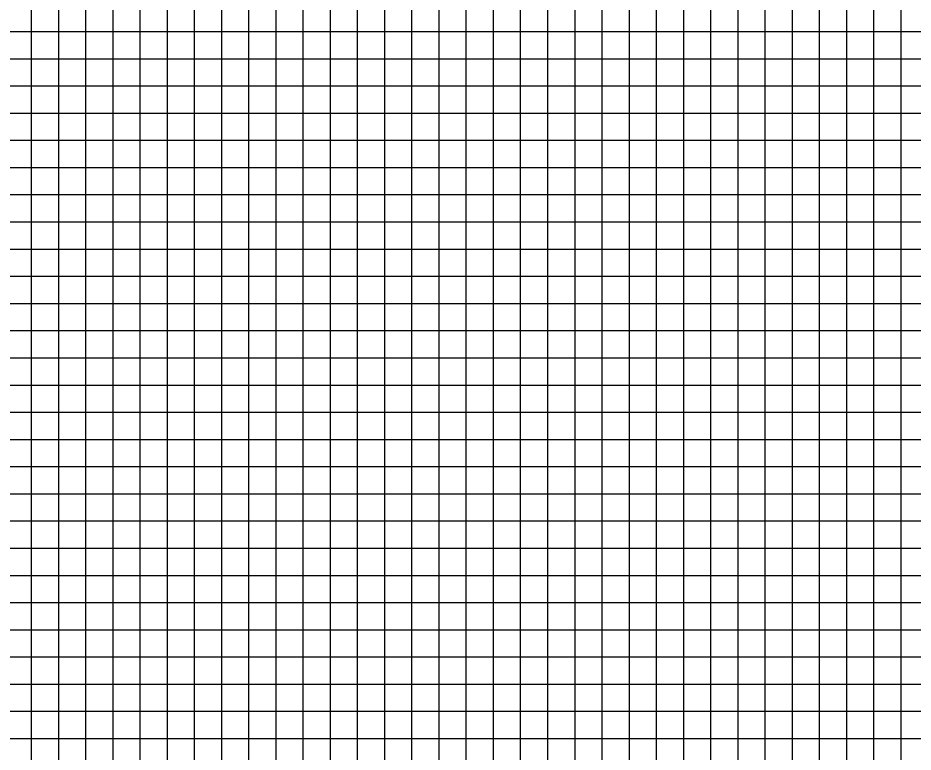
# Model space of a CAD drawing. Extents: x 967 to 1746, y 964 to 7904.
# Drawn here: x 1567 to 1632.9, y 1859 to 1913 of the extents above; entities that cross this region are included whole.
import ezdxf

# ---------------------------------------------------------------- set-up
doc = ezdxf.new("R2010")
doc.units = 0
doc.layers.add('RD_SHT_MjGrid', color=7, linetype='Continuous')
doc.layers.add('RD_SHT_MnGrid', color=7, linetype='Continuous')

msp = doc.modelspace()

# ---------------------------------------------------------------- linework, layer by layer
at = {"layer": 'RD_SHT_MjGrid'}
for p, q in [((1570, 1840), (1570, 2010)), ((1580, 1840), (1580, 2010)), ((1590, 1840), (1590, 2010)), ((1600, 1840), (1600, 2010)), ((1610, 1840), (1610, 2010)), ((1620, 1840), (1620, 2010)), ((1630, 1840), (1630, 2010)), ((1420, 1910), (1740, 1910)), ((1420, 1900), (1740, 1900)), ((1420, 1890), (1740, 1890)), ((1420, 1880), (1740, 1880)), ((1420, 1870), (1740, 1870)), ((1420, 1860), (1740, 1860))]:
    msp.add_line(p, q, dxfattribs=at)
at = {"layer": 'RD_SHT_MnGrid'}
for p, q in [((1568, 1840), (1568, 2010)), ((1572, 1840), (1572, 2010)), ((1574, 1840), (1574, 2010)), ((1576, 1840), (1576, 2010)), ((1578, 1840), (1578, 2010)), ((1582, 1840), (1582, 2010)), ((1584, 1840), (1584, 2010)), ((1586, 1840), (1586, 2010)), ((1588, 1840), (1588, 2010)), ((1592, 1840), (1592, 2010)), ((1594, 1840), (1594, 2010)), ((1596, 1840), (1596, 2010)), ((1598, 1840), (1598, 2010)), ((1602, 1840), (1602, 2010)), ((1604, 1840), (1604, 2010)), ((1606, 1840), (1606, 2010)), ((1608, 1840), (1608, 2010)), ((1612, 1840), (1612, 2010)), ((1614, 1840), (1614, 2010)), ((1616, 1840), (1616, 2010)), ((1618, 1840), (1618, 2010)), ((1622, 1840), (1622, 2010)), ((1624, 1840), (1624, 2010)), ((1626, 1840), (1626, 2010)), ((1628, 1840), (1628, 2010)), ((1632, 1840), (1632, 2010)), ((1420, 1912), (1740, 1912)), ((1420, 1908), (1740, 1908)), ((1420, 1906), (1740, 1906)), ((1420, 1904), (1740, 1904)), ((1420, 1902), (1740, 1902)), ((1420, 1898), (1740, 1898)), ((1420, 1896), (1740, 1896)), ((1420, 1894), (1740, 1894)), ((1420, 1892), (1740, 1892)), ((1420, 1888), (1740, 1888)), ((1420, 1886), (1740, 1886)), ((1420, 1884), (1740, 1884)), ((1420, 1882), (1740, 1882)), ((1420, 1878), (1740, 1878)), ((1420, 1876), (1740, 1876)), ((1420, 1874), (1740, 1874)), ((1420, 1872), (1740, 1872)), ((1420, 1868), (1740, 1868)), ((1420, 1866), (1740, 1866)), ((1420, 1864), (1740, 1864)), ((1420, 1862), (1740, 1862))]:
    msp.add_line(p, q, dxfattribs=at)

doc.saveas('drawing.dxf')
